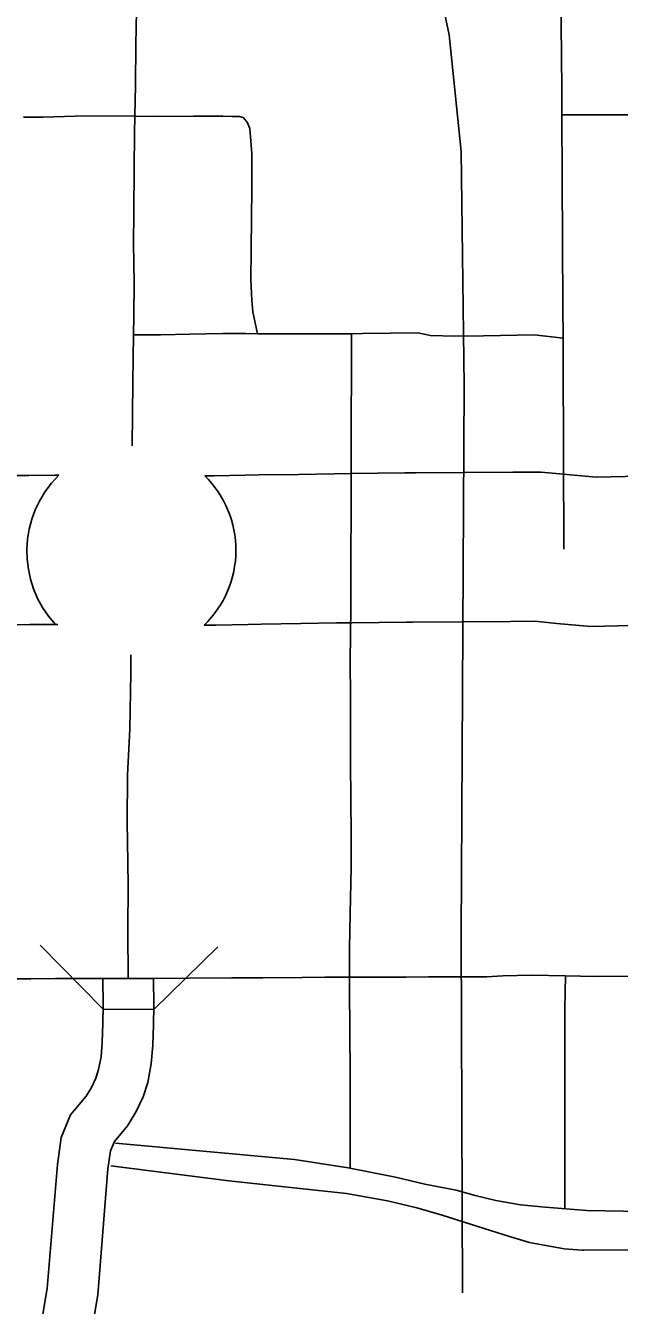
# Model space of a CAD drawing. Extents: x -19 to 366, y -4 to 359.
# Drawn here: x 155.4015 to 155.5898, y 191.8011 to 192.2072 of the extents above; entities that cross this region are included whole.
import ezdxf

# ---------------------------------------------------------------- set-up
doc = ezdxf.new("R2010")
doc.units = 0
for name, color, linetype in [('R_Contour Annot', 7, 'Continuous'), ('R_Draft', 7, 'Continuous'), ('R_Striping', 7, 'Continuous'), ('R_Temp Easement Annot', 7, 'Continuous'), ('R_Water Annot', 7, 'Continuous'), ('Sheet Fence', 7, 'Continuous')]:
    doc.layers.add(name, color=color, linetype=linetype)

msp = doc.modelspace()

# ---------------------------------------------------------------- linework, layer by layer
at = {"layer": 'R_Contour Annot'}
for points in [[(155.42602670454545, 191.90488674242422), (155.42609507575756, 191.89626174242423), (155.42601420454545, 191.8904928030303), (155.42582859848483, 191.88463238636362), (155.425425, 191.87996912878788), (155.42465738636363, 191.87592140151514), (155.4237674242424, 191.8732208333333), (155.42238920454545, 191.87020795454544), (155.42076098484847, 191.86751666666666), (155.41577670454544, 191.86158011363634), (155.4128327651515, 191.85437916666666), (155.4115924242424, 191.8457880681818)], [(155.42763749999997, 191.8444789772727), (155.42845303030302, 191.85012765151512), (155.42969829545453, 191.85317329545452), (155.43386515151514, 191.85813636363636), (155.43661553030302, 191.86268219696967), (155.43874905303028, 191.86734640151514), (155.44024734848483, 191.87189280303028), (155.44136268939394, 191.8777740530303), (155.44187424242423, 191.8836846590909), (155.44207821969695, 191.89012575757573), (155.44216363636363, 191.89621287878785), (155.44209488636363, 191.90487405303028), (155.42602670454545, 191.90488674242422)], [(155.41159233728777, 191.8457880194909), (155.4083821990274, 191.80644055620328), (155.3671581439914, 191.5621228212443), (155.35203521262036, 191.4471020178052), (155.36799632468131, 191.44500341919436)], [(155.36799632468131, 191.44500341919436), (155.3830810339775, 191.55973351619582), (155.42437121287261, 191.8044431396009), (155.427637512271, 191.84447898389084)]]:
    msp.add_lwpolyline(points, dxfattribs=at)
at = {"layer": 'R_Draft'}
for p, q in [((155.50441799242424, 192.06508579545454), (155.50442007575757, 192.06508579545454)), ((155.4028534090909, 192.01714981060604), (155.40284545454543, 192.01714981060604))]:
    msp.add_line(p, q, dxfattribs=at)
for points in [[(155.47117272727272, 192.0645621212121), (155.4754399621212, 192.06464450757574), (155.48805643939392, 192.06480549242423), (155.4993808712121, 192.06502594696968), (155.50441799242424, 192.06508579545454)], [(155.50442007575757, 192.06508579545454), (155.52179147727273, 192.06529109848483), (155.52514625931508, 192.0653191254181), (155.55605559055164, 192.0655228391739)], [(155.55605559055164, 192.0655228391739), (155.56505946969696, 192.06554981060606), (155.57434166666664, 192.06470018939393)], [(155.36598958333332, 192.06448390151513), (155.37743106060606, 192.06452499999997), (155.3879448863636, 192.06449621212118), (155.39880037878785, 192.06447253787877), (155.40253219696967, 192.0644971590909)], [(155.40252424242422, 192.0644971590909), (155.41064034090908, 192.06455359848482), (155.41201325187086, 192.0645638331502)], [(155.45833556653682, 192.0643515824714), (155.46118977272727, 192.06437178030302), (155.47117821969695, 192.0645621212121)], [(155.57433825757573, 192.06470037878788), (155.58244924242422, 192.06395909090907), (155.6054568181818, 192.0644765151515)], [(155.40284545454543, 192.01714981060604), (155.39890568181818, 192.0171236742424), (155.38782859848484, 192.01714772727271), (155.37745113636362, 192.01717613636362), (155.366159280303, 192.01713579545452)], [(155.4117320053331, 192.0172118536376), (155.41098162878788, 192.01720625), (155.4028534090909, 192.01714981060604)], [(155.4720808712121, 192.01722234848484), (155.46180833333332, 192.01702632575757), (155.45813957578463, 192.01700047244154)], [(155.50498162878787, 192.01774071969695), (155.50012291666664, 192.0176827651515), (155.4888193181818, 192.0174630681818), (155.47619905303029, 192.01730170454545), (155.47208636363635, 192.01722234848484)], [(155.55528624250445, 192.0181718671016), (155.5243600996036, 192.01796238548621), (155.52226912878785, 192.0179448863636), (155.50497954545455, 192.01774071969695)], [(155.57002537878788, 192.01754867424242), (155.5629674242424, 192.01819488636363), (155.55528624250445, 192.0181718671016)], [(155.60652159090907, 192.01714015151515), (155.58082159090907, 192.0165621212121), (155.57002878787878, 192.01754848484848)]]:
    msp.add_lwpolyline(points, dxfattribs=at)
for centre, radius, start, end in [((155.43600437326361, 192.04035119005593), 0.03408556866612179, 134.73669755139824, 222.76746976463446), ((155.43511904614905, 192.0407717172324), 0.03309103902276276, 314.0808424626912, 45.444859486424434)]:
    msp.add_arc(centre, radius, start, end, dxfattribs=at)
at = {"layer": 'R_Striping'}
for points in [[(155.43618200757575, 192.17849412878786), (155.43633731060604, 192.18835018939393), (155.4364721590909, 192.20125700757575), (155.43663106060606, 192.2117943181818), (155.43676477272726, 192.22235132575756), (155.4368178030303, 192.23088598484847), (155.4367981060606, 192.23471590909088), (155.43689659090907, 192.24647196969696), (155.43690946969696, 192.24681628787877)], [(155.57156931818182, 192.1788914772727), (155.57153579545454, 192.1871361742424), (155.57108257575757, 192.23873352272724), (155.5710206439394, 192.24712499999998)], [(155.43618200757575, 192.17849412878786), (155.4206649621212, 192.17862575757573), (155.40703674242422, 192.17818503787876), (155.40087935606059, 192.17815814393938)], [(155.57156931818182, 192.1788914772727), (155.60088882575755, 192.17891856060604), (155.60515132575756, 192.1789365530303)], [(155.57198162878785, 192.10806458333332), (155.57188693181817, 192.11835719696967), (155.57156931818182, 192.1788914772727)], [(155.43572196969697, 192.10911666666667), (155.43584943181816, 192.11516420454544), (155.43598674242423, 192.1256034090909), (155.43575473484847, 192.13812575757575), (155.43583825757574, 192.14800909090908), (155.4359456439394, 192.1618365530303), (155.4360821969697, 192.1731136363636), (155.43618200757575, 192.17849412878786)], [(155.43618200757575, 192.17849412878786), (155.44328863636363, 192.17843106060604), (155.454796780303, 192.1785034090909), (155.46408162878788, 192.17847859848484), (155.46699564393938, 192.1784384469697)], [(155.46699564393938, 192.1784384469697), (155.4693414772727, 192.17840795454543), (155.4704899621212, 192.17803011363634), (155.47129393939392, 192.17726363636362), (155.47191249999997, 192.17638143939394), (155.47258276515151, 192.1745611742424), (155.47271988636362, 192.17314071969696), (155.4729821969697, 192.17070700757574), (155.4732221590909, 192.16664053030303), (155.47321477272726, 192.15502007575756), (155.47313844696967, 192.14647045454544), (155.47305037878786, 192.13595625), (155.47297272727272, 192.1266770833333), (155.4732443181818, 192.11996856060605), (155.47353825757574, 192.11645814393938), (155.47504981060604, 192.1094755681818)], [(155.50491477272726, 192.1094799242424), (155.50832499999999, 192.10949356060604), (155.51734507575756, 192.1095971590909), (155.52591553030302, 192.10971174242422), (155.5298725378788, 192.10885189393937), (155.5376443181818, 192.10873200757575), (155.5467140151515, 192.10877234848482), (155.56278409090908, 192.10913162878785), (155.57198162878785, 192.10806458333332)], [(155.43529753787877, 192.07389280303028), (155.4355346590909, 192.0939924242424), (155.43558522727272, 192.10181837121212), (155.43572196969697, 192.10911666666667)], [(155.43572196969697, 192.10911666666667), (155.44438882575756, 192.10915984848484), (155.45357291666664, 192.10934261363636), (155.46401268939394, 192.10950378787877), (155.47128409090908, 192.10948409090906)], [(155.47504981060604, 192.1094755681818), (155.47128409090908, 192.10948409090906)], [(155.47504981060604, 192.1094755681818), (155.48776875, 192.1094439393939), (155.4942821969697, 192.10943465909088), (155.50491477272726, 192.1094799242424)], [(155.50491477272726, 192.1094799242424), (155.50485549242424, 192.09403636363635), (155.50480359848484, 192.0854725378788), (155.5047712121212, 192.0762571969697), (155.5047212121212, 192.06763409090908), (155.5047159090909, 192.05910189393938), (155.50473409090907, 192.05057499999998), (155.50469981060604, 192.04141325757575)], [(155.57218352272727, 192.04112443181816), (155.5720361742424, 192.10148295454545), (155.57198162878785, 192.10806458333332)], [(155.5046028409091, 191.97337405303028), (155.5045130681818, 191.98271609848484), (155.50451420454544, 191.99456079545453), (155.5044837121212, 192.00508655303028), (155.50456325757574, 192.0142943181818), (155.50460890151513, 192.0222803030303), (155.50469981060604, 192.04141325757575)], [(155.43384999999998, 191.94835852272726), (155.43376193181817, 191.9544768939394), (155.43381136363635, 191.96946666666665), (155.43458560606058, 191.98394848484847), (155.43483674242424, 192.0016996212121), (155.4348446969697, 192.00760643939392)], [(155.50427064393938, 191.90527708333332), (155.50421231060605, 191.91435037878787), (155.50444772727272, 191.9254943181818), (155.50472575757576, 191.93996098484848), (155.5047424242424, 191.9504852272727), (155.504690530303, 191.96173314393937), (155.5046028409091, 191.97337405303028)], [(155.43406079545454, 191.90487140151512), (155.43395890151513, 191.92016534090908), (155.43404753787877, 191.9346231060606), (155.43384999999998, 191.94835852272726)], [(155.43406079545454, 191.90487140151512), (155.42605549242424, 191.90488674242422), (155.41824071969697, 191.90486628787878), (155.41104261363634, 191.9047996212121), (155.40315662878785, 191.9047765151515), (155.38271988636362, 191.9047043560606), (155.37141780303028, 191.90487897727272), (155.36324261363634, 191.90501950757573)], [(155.50427064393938, 191.90527708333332), (155.49638295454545, 191.90529924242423), (155.48918731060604, 191.90517575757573), (155.4767803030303, 191.90507102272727), (155.46692878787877, 191.90503106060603), (155.45312367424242, 191.90496477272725), (155.44014829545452, 191.90485814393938), (155.43406079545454, 191.90487140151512)], [(155.57275132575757, 191.90568143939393), (155.5621111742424, 191.90589071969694), (155.55283484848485, 191.90564564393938), (155.54782102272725, 191.90540700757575), (155.5399106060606, 191.90540132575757), (155.5293024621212, 191.9053418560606), (155.52217537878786, 191.9052821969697), (155.51360284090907, 191.90524545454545), (155.50427064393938, 191.90527708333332)], [(155.50427064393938, 191.90527708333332), (155.50436799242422, 191.8846058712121), (155.50439905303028, 191.87802386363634), (155.50441155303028, 191.86967784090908), (155.50442594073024, 191.84471787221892)], [(155.57275132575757, 191.90568143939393), (155.57254450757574, 191.89518143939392), (155.5724916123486, 191.83181675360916)], [(155.57275132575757, 191.90568143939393), (155.5823018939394, 191.90549034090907), (155.6333121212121, 191.90562992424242), (155.64091344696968, 191.90565568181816)], [(155.5037882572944, 191.84481424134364), (155.48679176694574, 191.84738281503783), (155.43006380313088, 191.85263212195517)], [(155.50323237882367, 191.8366743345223), (155.46598638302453, 191.84061361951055), (155.42858487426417, 191.84542102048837)], [(155.5037882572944, 191.84481424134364), (155.51884715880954, 191.84175685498), (155.52810151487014, 191.83958943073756), (155.5381066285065, 191.83764018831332), (155.54412272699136, 191.83603640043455), (155.55068371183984, 191.83444037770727), (155.55492178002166, 191.83369890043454), (155.55851647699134, 191.83307484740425), (155.5663316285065, 191.83230136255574)], [(155.50323237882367, 191.8366743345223), (155.51623427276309, 191.83429346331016), (155.52558465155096, 191.8320724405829), (155.53358843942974, 191.8297576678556), (155.54291211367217, 191.82682850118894), (155.55494146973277, 191.82293342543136), (155.5613454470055, 191.8210360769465), (155.57234525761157, 191.81910217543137), (155.57801912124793, 191.81864043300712), (155.5785401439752, 191.81865009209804)], [(155.64099212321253, 191.8306104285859), (155.60859396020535, 191.8306989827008), (155.579550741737, 191.83126140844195), (155.5663316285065, 191.83230136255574)], [(155.64048047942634, 191.8195719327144), (155.61384047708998, 191.81982541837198), (155.59266703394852, 191.8187005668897), (155.5785401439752, 191.81865009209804)]]:
    msp.add_lwpolyline(points, dxfattribs=at)
at = {"layer": 'R_Temp Easement Annot'}
for p, q in [((155.42607954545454, 191.8951596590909), (155.40617518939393, 191.9154303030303)), ((155.4421731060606, 191.8950130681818), (155.46244356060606, 191.91491742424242)), ((155.42607954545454, 191.8951596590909), (155.4421731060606, 191.8950130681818))]:
    msp.add_line(p, q, dxfattribs=at)
at = {"layer": 'R_Water Annot'}
msp.add_lwpolyline([(155.5810373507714, 192.58350976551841), (155.5598387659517, 192.5797293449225), (155.5415650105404, 192.5753989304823), (155.52136770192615, 192.56673810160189), (155.50261305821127, 192.55519032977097), (155.4886672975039, 192.54268024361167), (155.47953041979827, 192.53113247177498), (155.47135531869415, 192.52102817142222), (155.46269932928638, 192.50370651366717), (155.4583713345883, 192.4878283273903), (155.45692866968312, 192.4714689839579), (155.45789044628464, 192.45751542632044), (155.49732328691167, 192.35493127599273), (155.5261765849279, 192.24955785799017), (155.5357943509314, 192.20432908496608), (155.5396414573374, 192.16727998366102), (155.54060323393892, 192.09298823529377), (155.5396414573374, 191.91866373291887), (155.5401223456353, 191.80511064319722)], dxfattribs=at)
at = {"layer": 'Sheet Fence'}
for points in [[(156.50946109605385, 189.3936996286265), (156.44758617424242, 191.65634204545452), (156.21139602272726, 200.27623352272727), (155.97446079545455, 208.89626344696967), (155.7367818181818, 217.51643257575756), (155.4983602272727, 226.13674071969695), (155.25919696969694, 234.75718825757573), (155.01929337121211, 243.37777537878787), (154.77865018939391, 251.9985024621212), (154.53726893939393, 260.61936950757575), (154.2951505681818, 269.24037670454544), (154.05229602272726, 277.86152443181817), (153.8087068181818, 286.48281287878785), (153.5643837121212, 295.10424223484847), (153.31932784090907, 303.72581249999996), (153.073540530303, 312.34752405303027), (152.82702291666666, 320.96937727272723), (152.57977613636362, 329.5913719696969), (152.33180113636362, 338.21350852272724), (152.08309924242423, 346.8357871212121)], [(0, 189.51617140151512), (7.112139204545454, 189.52059356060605), (14.224267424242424, 189.53385984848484), (21.336373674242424, 189.55597045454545), (28.448446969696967, 189.58692518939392), (35.56047613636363, 189.6267240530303), (42.672450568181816, 189.67536685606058), (49.78435871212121, 189.73285378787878), (56.89619015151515, 189.79918446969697), (64.00793333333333, 189.87435909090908), (71.11957765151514, 189.95837727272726), (78.23111212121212, 190.05123920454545), (85.34252537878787, 190.1529443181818), (92.45380681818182, 190.2634928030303), (99.56494526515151, 190.38288428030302), (106.67592973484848, 190.51111874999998), (113.78674924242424, 190.64819583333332), (120.8973928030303, 190.7941153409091), (128.00784943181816, 190.94887727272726), (135.11810795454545, 191.11248106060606), (142.2281577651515, 191.28492670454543), (149.3379875, 191.46621382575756), (156.44758617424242, 191.65634204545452), (163.55694318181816, 191.85531136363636), (170.6660471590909, 192.0631212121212), (177.77488712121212, 192.27977140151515), (184.88345227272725, 192.5052615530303), (191.99173143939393, 192.73959109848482), (199.09971382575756, 192.9827602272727), (206.20738825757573, 193.23476799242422), (213.31474393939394, 193.49561439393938), (220.42176950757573, 193.76529867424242), (227.5284543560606, 194.0438208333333), (234.6347875, 194.33118011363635), (241.74075757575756, 194.6273761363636), (248.8463539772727, 194.93240852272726), (255.95156553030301, 195.24627670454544), (263.05638124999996, 195.5689803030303), (270.16079015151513, 195.90051893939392), (277.26478125, 196.24089166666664), (284.36834374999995, 196.59009829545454), (291.47146628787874, 196.9481384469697), (298.5741382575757, 197.31501098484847), (305.67634848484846, 197.6907159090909), (312.7780859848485, 198.0752524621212), (319.8793399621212, 198.46861988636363), (326.9800990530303, 198.8708178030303), (334.0803526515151, 199.28184545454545), (341.1800895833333, 199.70170208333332)]]:
    msp.add_spline(points, degree=3, dxfattribs=at)

doc.saveas('drawing.dxf')
